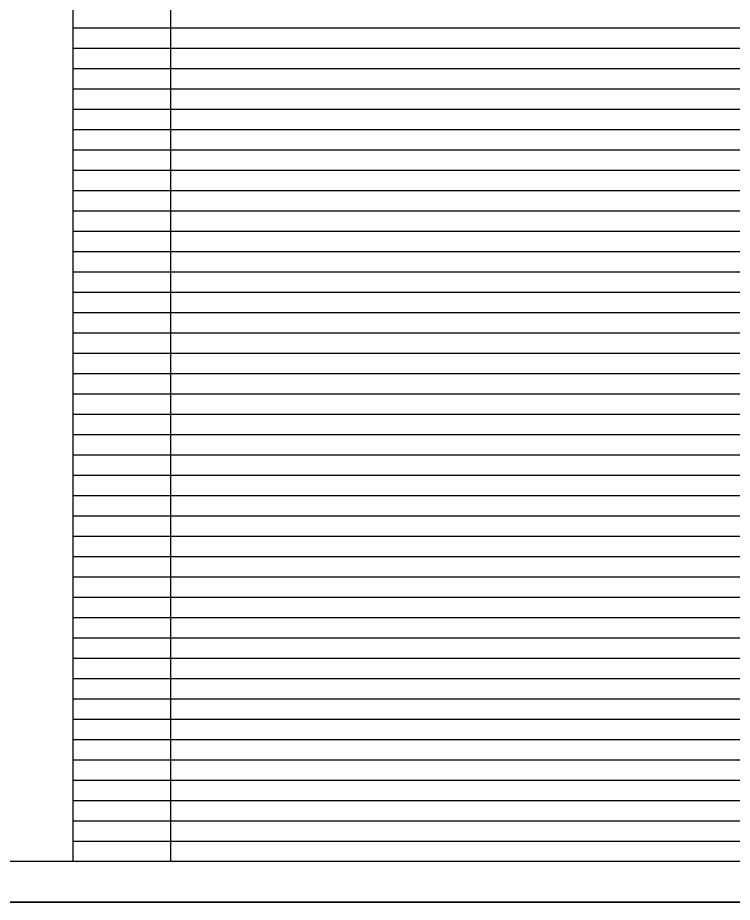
# Model space of a CAD drawing. Extents: x 8134 to 11793, y 3225 to 13425.
# Drawn here: x 10899 to 11338, y 7750 to 8294 of the extents above; entities that cross this region are included whole.
import ezdxf

# ---------------------------------------------------------------- set-up
doc = ezdxf.new("R2010")
doc.units = 0
doc.layers.add('RD_SHT_Bndy', color=7, linetype='Continuous')
doc.layers.add('RD_SHT_IplotShp', color=7, linetype='Continuous')

msp = doc.modelspace()

# ---------------------------------------------------------------- linework, layer by layer
at = {"layer": 'RD_SHT_Bndy'}
for p, q in [((10932.95, 8750), (10932.95, 7775)), ((10992.95, 8750), (10992.95, 7775)), ((10932.95, 8287.5), (11582.95, 8287.5)), ((10932.95, 8275), (11582.95, 8275)), ((10932.95, 8262.5), (11582.95, 8262.5)), ((10932.95, 8250), (11582.95, 8250)), ((10932.95, 8237.5), (11582.95, 8237.5)), ((10932.95, 8225), (11582.95, 8225)), ((10932.95, 8212.5), (11582.95, 8212.5)), ((10932.95, 8200), (11582.95, 8200)), ((10932.95, 8187.5), (11582.95, 8187.5)), ((10932.95, 8175), (11582.95, 8175)), ((10932.95, 8162.5), (11582.95, 8162.5)), ((10932.95, 8150), (11582.95, 8150)), ((10932.95, 8137.5), (11582.95, 8137.5)), ((10932.95, 8125), (11582.95, 8125)), ((10932.95, 8112.5), (11582.95, 8112.5)), ((10932.95, 8100), (11582.95, 8100)), ((10932.95, 8087.5), (11582.95, 8087.5)), ((10932.95, 8075), (11582.95, 8075)), ((10932.95, 8062.5), (11582.95, 8062.5)), ((10932.95, 8050), (11582.95, 8050)), ((10932.95, 8037.5), (11582.95, 8037.5)), ((10932.95, 8025), (11582.95, 8025)), ((10932.95, 8012.5), (11582.95, 8012.5)), ((10932.95, 8000), (11582.95, 8000)), ((10932.95, 7987.5), (11582.95, 7987.5)), ((10932.95, 7975), (11582.95, 7975)), ((10932.95, 7962.5), (11582.95, 7962.5)), ((10932.95, 7950), (11582.95, 7950)), ((10932.95, 7937.5), (11582.95, 7937.5)), ((10932.95, 7925), (11582.95, 7925)), ((10932.95, 7912.5), (11582.95, 7912.5)), ((10932.95, 7900), (11582.95, 7900)), ((10932.95, 7887.5), (11582.95, 7887.5)), ((10932.95, 7875), (11582.95, 7875)), ((10932.95, 7862.5), (11582.95, 7862.5)), ((10932.95, 7850), (11582.95, 7850)), ((10932.95, 7837.5), (11582.95, 7837.5)), ((10932.95, 7825), (11582.95, 7825)), ((10932.95, 7812.5), (11582.95, 7812.5)), ((10932.95, 7800), (11582.95, 7800)), ((10932.95, 7787.5), (11582.95, 7787.5)), ((10000, 7750), (11760, 7750)), ((11760, 7750), (10000, 7750))]:
    msp.add_line(p, q, dxfattribs=at)
msp.add_lwpolyline([(10077.75, 8825), (11752.75, 8825), (11752.75, 7775), (10077.75, 7775)], close=True, dxfattribs=at)
at = {"layer": 'RD_SHT_IplotShp'}
msp.add_lwpolyline([(9981.41, 8850), (11777.4, 8850), (11777.4, 7750), (9981.41, 7750)], close=True, dxfattribs=at)

doc.saveas('drawing.dxf')
